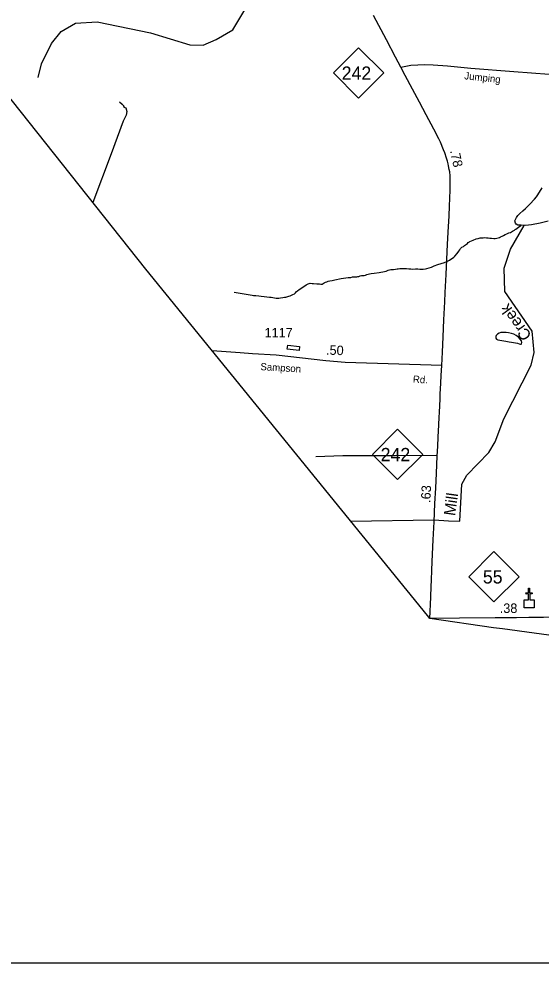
# Model space of a CAD drawing. Extents: x 2082433 to 2279600, y 546599 to 755198.
# Drawn here: x 2146229 to 2153123, y 546599 to 559066 of the extents above; entities that cross this region are included whole.
import ezdxf

# ---------------------------------------------------------------- set-up
doc = ezdxf.new("R2010")
doc.units = 0
for name, color, linetype in [('Exist Boundary Political CountyLine', 7, 'Continuous'), ('Exist Cultural Church CELL', 7, 'Continuous'), ('Exist Hydrographic Creek Single Shore', 7, 'Continuous'), ('Exist Hydrographic Creek Single Shore Label', 7, 'Continuous'), ('Exist Hydrographic Lake Shore', 7, 'Continuous'), ('Exist Hydrographic Pond Under 1500 Sq Ft', 7, 'Continuous'), ('Exist Road Non-System Type 51', 7, 'Continuous'), ('Exist Road Primary NC Attributed', 7, 'Continuous'), ('Exist Road Primary NC Service Mileage Hundredths English Label', 7, 'Continuous'), ('Exist Road Primary NC Shield CELL', 7, 'Continuous'), ('Exist Road Primary NC Shield Number Label', 7, 'Continuous'), ('Exist Road Secondary Mileage Hundredths English Label', 7, 'Continuous'), ('Exist Road Secondary Type 51 Attributed', 7, 'Continuous'), ('Exist Road Secondary Type 51 Label', 7, 'Continuous'), ('Exist Road Secondary Type 51 Number Label', 7, 'Continuous'), ('Map Preparation Inset Cut Line', 7, 'Continuous')]:
    doc.layers.add(name, color=color, linetype=linetype)

msp = doc.modelspace()

# ---------------------------------------------------------------- linework, layer by layer
at = {"layer": 'Exist Boundary Political CountyLine'}
for points in [[(2151654, 551149), (2151624, 551187), (2147905, 555760), (2144480, 560076), (2142645, 562461), (2141229, 565554), (2137713, 570408)], [(2159398, 550115), (2158867, 550185), (2158182, 550270), (2156730, 550455), (2156176, 550520), (2155673, 550589), (2155170, 550661), (2155019, 550674), (2154854, 550699), (2154657, 550722), (2154465, 550750), (2154073, 550802), (2153803, 550844), (2153544, 550884), (2152612, 551012), (2152496, 551027), (2151654, 551149)]]:
    msp.add_lwpolyline(points, dxfattribs=at)
at = {"layer": 'Exist Cultural Church CELL'}
msp.add_lwpolyline([(2152900, 551396), (2152957, 551397), (2152956, 551473), (2152924, 551472), (2152923, 551488), (2152955, 551489), (2152955, 551549), (2152971, 551549), (2152971, 551489), (2153003, 551489), (2153004, 551473), (2152972, 551473), (2152973, 551397), (2153030, 551397), (2153031, 551291), (2152901, 551289)], close=True, dxfattribs=at)
at = {"layer": 'Exist Hydrographic Creek Single Shore'}
for points in [[(2146484, 558290), (2146529, 558474), (2146661, 558740), (2146785, 558899), (2146976, 559010), (2147260, 559027), (2147968, 558881), (2148486, 558723), (2148661, 558717), (2148835, 558792), (2149051, 558919), (2149291, 559321)], [(2150608, 552436), (2151709, 552451), (2151900, 552438), (2152049, 552434), (2152076, 552923), (2152142, 553040), (2152432, 553339), (2152515, 553482), (2152630, 553785), (2152992, 554493), (2153033, 554659), (2153006, 554942), (2152645, 555467), (2152635, 555776), (2152717, 556024), (2152898, 556339)], [(2151676, 555789), (2151712, 555804), (2151760, 555822), (2151804, 555836), (2151848, 555851), (2151880, 555863), (2151912, 555879), (2151933, 555891), (2151953, 555905), (2151969, 555919), (2151983, 555931), (2152013, 555967), (2152037, 556000), (2152049, 556018), (2152060, 556036), (2152075, 556050), (2152098, 556062), (2152112, 556072), (2152124, 556082), (2152137, 556090), (2152149, 556100), (2152162, 556112), (2152176, 556122), (2152184, 556128), (2152202, 556136), (2152224, 556146), (2152264, 556161), (2152290, 556167), (2152320, 556173), (2152342, 556175), (2152356, 556177), (2152378, 556179), (2152400, 556177), (2152424, 556174), (2152444, 556172), (2152466, 556172), (2152500, 556164), (2152518, 556164), (2152540, 556170), (2152557, 556174), (2152574, 556180), (2152588, 556186), (2152609, 556198), (2152628, 556207), (2152647, 556217), (2152670, 556227), (2152695, 556239), (2152717, 556247), (2152747, 556261), (2152771, 556275), (2152781, 556284)], [(2152781, 556284), (2152791, 556289), (2152823, 556314), (2152853, 556336), (2152858, 556340)], [(2149072, 555458), (2149201, 555437), (2149309, 555416), (2149325, 555414), (2149357, 555414), (2149395, 555411), (2149429, 555405), (2149465, 555399), (2149501, 555396), (2149539, 555390), (2149561, 555390), (2149581, 555388), (2149605, 555384), (2149623, 555378), (2149637, 555378), (2149661, 555380), (2149683, 555382), (2149711, 555386), (2149737, 555391), (2149753, 555393), (2149777, 555399), (2149793, 555405), (2149811, 555411), (2149843, 555425), (2149865, 555437), (2149879, 555447), (2149894, 555465), (2149906, 555476), (2149931, 555492), (2149965, 555516), (2150022, 555554), (2150046, 555568), (2150062, 555572), (2150076, 555575), (2150100, 555573), (2150120, 555571), (2150160, 555569), (2150198, 555567), (2150216, 555565), (2150226, 555565), (2150236, 555565), (2150244, 555572), (2150260, 555580), (2150276, 555588), (2150292, 555594), (2150310, 555602), (2150334, 555606), (2150366, 555612), (2150401, 555620), (2150484, 555637), (2150543, 555647), (2150577, 555649), (2150611, 555651), (2150635, 555658), (2150653, 555662), (2150672, 555662), (2150689, 555662), (2150705, 555664), (2150715, 555666), (2150727, 555670), (2150735, 555672), (2150753, 555676), (2150767, 555677), (2150785, 555679), (2150803, 555682), (2150823, 555689), (2150841, 555695), (2150859, 555699), (2150879, 555703), (2150917, 555709), (2150983, 555718), (2151009, 555722), (2151033, 555726), (2151055, 555730), (2151079, 555736), (2151103, 555746), (2151123, 555753), (2151137, 555757), (2151148, 555758), (2151175, 555758), (2151199, 555761), (2151221, 555765), (2151236, 555767), (2151258, 555769), (2151282, 555771), (2151300, 555772), (2151322, 555769), (2151346, 555768), (2151378, 555764), (2151404, 555764), (2151430, 555762), (2151464, 555764), (2151494, 555764), (2151524, 555763), (2151546, 555761), (2151568, 555761), (2151596, 555765), (2151614, 555769), (2151644, 555778), (2151676, 555789)]]:
    msp.add_lwpolyline(points, dxfattribs=at)
at = {"layer": 'Exist Hydrographic Lake Shore'}
for points in [[(2152858, 556340), (2152817, 556344), (2152795, 556355), (2152785, 556370), (2152778, 556398), (2152784, 556415), (2152800, 556444), (2152814, 556468), (2152842, 556498), (2152882, 556532), (2152917, 556562), (2152973, 556618), (2153037, 556685), (2153062, 556717), (2153078, 556741), (2153136, 556837)], [(2153216, 556394), (2153110, 556367), (2152996, 556347), (2152917, 556338), (2152858, 556340)]]:
    msp.add_lwpolyline(points, dxfattribs=at)
at = {"layer": 'Exist Hydrographic Pond Under 1500 Sq Ft'}
for points in [[(2152656, 554812), (2152703, 554802), (2152733, 554798), (2152759, 554792), (2152786, 554788), (2152810, 554782), (2152832, 554774), (2152851, 554771), (2152860, 554771), (2152866, 554777), (2152869, 554791), (2152863, 554813), (2152847, 554839), (2152823, 554864), (2152795, 554884), (2152763, 554902), (2152731, 554912), (2152693, 554921), (2152663, 554925), (2152629, 554925), (2152591, 554923), (2152567, 554917), (2152549, 554905), (2152537, 554895), (2152529, 554885), (2152525, 554873), (2152525, 554862), (2152527, 554850), (2152533, 554839), (2152541, 554833), (2152553, 554827), (2152603, 554819), (2152656, 554812)], [(2149771, 554705), (2149778, 554759), (2149933, 554738), (2149929, 554686), (2149771, 554705)]]:
    msp.add_lwpolyline(points, dxfattribs=at)
at = {"layer": 'Exist Road Non-System Type 51'}
for points in [[(2147559, 557969), (2147593, 557940), (2147601, 557930), (2147606, 557920), (2147612, 557910), (2147614, 557902), (2147640, 557891), (2147652, 557841), (2147644, 557796), (2147606, 557713), (2147445, 557282), (2147206, 556641)], [(2151752, 553302), (2151202, 553298), (2150505, 553295), (2150151, 553283)]]:
    msp.add_lwpolyline(points, dxfattribs=at)
at = {"layer": 'Exist Road Primary NC Attributed'}
for points in [[(2151272, 558428), (2151201, 558562), (2151082, 558788), (2150911, 559109)], [(2151811, 554487), (2151819, 554667), (2151828, 554866), (2151839, 555092), (2151843, 555172), (2151851, 555330), (2151857, 555451), (2151868, 555690), (2151878, 555890), (2151888, 556089), (2151901, 556324), (2151908, 556461), (2151915, 556596), (2151919, 556694), (2151920, 556727), (2151923, 556778), (2151924, 556955), (2151921, 556995), (2151916, 557045), (2151909, 557079), (2151901, 557126), (2151894, 557150), (2151885, 557188), (2151874, 557225), (2151850, 557297), (2151835, 557338), (2151793, 557439), (2151774, 557480), (2151705, 557611), (2151606, 557800), (2151517, 557968), (2151426, 558139), (2151330, 558319), (2151272, 558428)], [(2151654, 551149), (2151665, 551432), (2151671, 551576), (2151675, 551649), (2151682, 551791), (2151691, 551998), (2151700, 552187), (2151711, 552425), (2151722, 552667), (2151732, 552868), (2151742, 553068), (2151751, 553294), (2151758, 553425), (2151763, 553545), (2151772, 553707), (2151778, 553809), (2151780, 553870), (2151789, 554050), (2151792, 554109), (2151800, 554256), (2151805, 554357), (2151811, 554487)], [(2153673, 551166), (2153570, 551166), (2153460, 551166), (2153338, 551165), (2153154, 551162), (2153079, 551163), (2152962, 551161), (2152799, 551159), (2152716, 551159), (2152516, 551156), (2152046, 551152), (2151654, 551149)]]:
    msp.add_lwpolyline(points, dxfattribs=at)
at = {"layer": 'Exist Road Primary NC Shield CELL'}
for points in [[(2150381, 558352), (2150714, 558685), (2151047, 558352), (2150714, 558019)], [(2150896, 553315), (2151229, 553648), (2151562, 553315), (2151229, 552982)], [(2152167, 551701), (2152500, 552034), (2152833, 551701), (2152500, 551368)]]:
    msp.add_lwpolyline(points, close=True, dxfattribs=at)
at = {"layer": 'Exist Road Secondary Type 51 Attributed'}
for points in [[(2151272, 558428), (2151401, 558453), (2151496, 558461), (2151580, 558464), (2151698, 558461), (2151886, 558444), (2152196, 558415), (2152763, 558369), (2153231, 558334), (2153579, 558324), (2153831, 558329), (2154057, 558354), (2154209, 558384), (2154344, 558422), (2154526, 558468), (2155001, 558600), (2155891, 558854)], [(2151811, 554487), (2150535, 554529), (2150279, 554552), (2149624, 554626), (2149313, 554644), (2149148, 554655), (2148781, 554683)]]:
    msp.add_lwpolyline(points, dxfattribs=at)
at = {"layer": 'Map Preparation Inset Cut Line'}
msp.add_lwpolyline([(2133614, 585980), (2209297, 585980), (2209297, 557274), (2194089, 557271), (2194089, 546599), (2133614, 546599)], close=True, dxfattribs=at)

# ---------------------------------------------------------------- texts
at = {"layer": 'Exist Hydrographic Creek Single Shore Label'}
for s, rotation, p in [('Creek', 125.9473, (2153005, 554886)), ('Mill', 81.9253, (2151986, 552498))]:
    msp.add_text(s, height=150, rotation=rotation, dxfattribs=at).set_placement(p)
at = {"layer": 'Exist Road Primary NC Service Mileage Hundredths English Label'}
for s, rotation, p in [('.78', 282.2837, (2151920, 557324)), ('.63', 87.1032, (2151660, 552673)), ('.38', 359.9998, (2152577, 551222))]:
    msp.add_text(s, height=125, rotation=rotation, dxfattribs=at).set_placement(p)
at = {"layer": 'Exist Road Primary NC Shield Number Label'}
for s, p in [('242', (2150490, 558262)), ('242', (2151005, 553226)), ('55', (2152354, 551611))]:
    msp.add_text(s, height=175, dxfattribs=at).set_placement(p)
at = {"layer": 'Exist Road Secondary Mileage Hundredths English Label'}
msp.add_text('.50', height=125, rotation=358.0573, dxfattribs=at).set_placement((2150282, 554633))
at = {"layer": 'Exist Road Secondary Type 51 Label'}
for s, rotation, p in [('Jumping', 353.909, (2152106, 558269)), ('Sampson', 356.484, (2149415, 554429)), ('Rd.', 356.484, (2151428, 554263))]:
    msp.add_text(s, height=95, rotation=rotation, dxfattribs=at).set_placement(p)
at = {"layer": 'Exist Road Secondary Type 51 Number Label'}
msp.add_text('1117', height=125, dxfattribs=at).set_placement((2149472, 554861))

doc.saveas('drawing.dxf')
